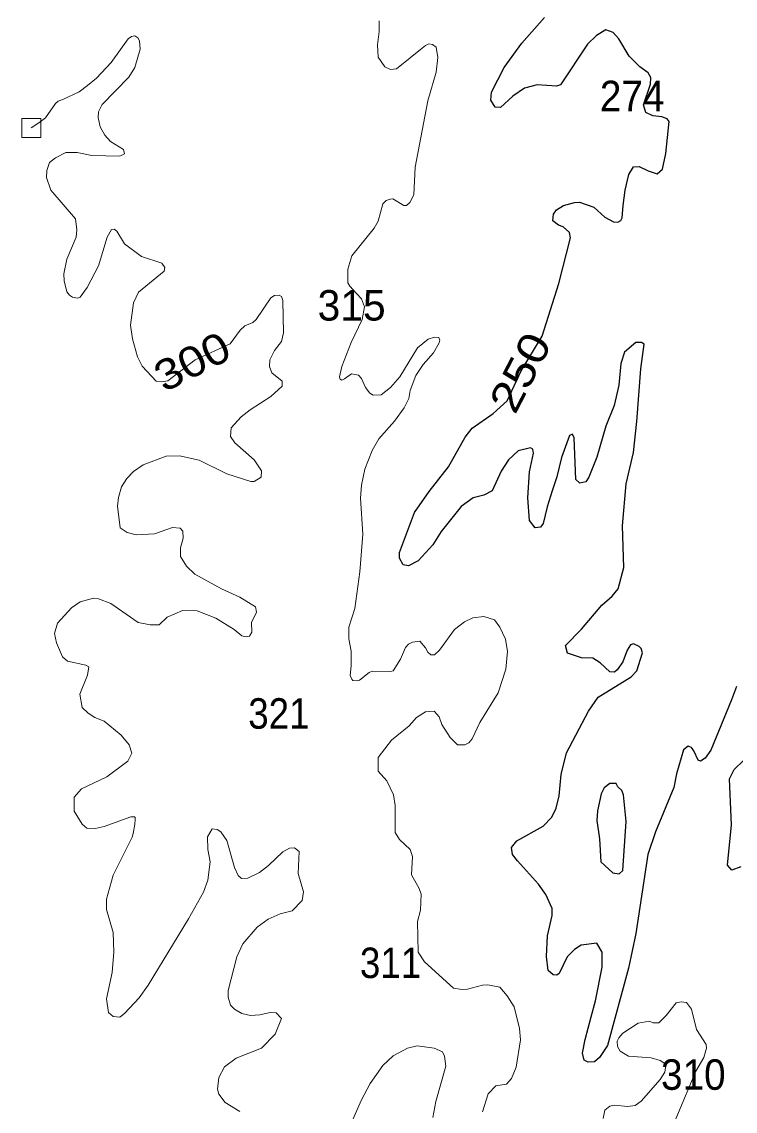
# Model space of a CAD drawing. Extents: x 499.9 to 555.3, y 9281.5 to 9336.8.
# Drawn here: x 499.95 to 503.69, y 9326.31 to 9332.03 of the extents above; entities that cross this region are included whole.
import ezdxf
from ezdxf.enums import TextEntityAlignment as Align

# ---------------------------------------------------------------- set-up
doc = ezdxf.new("R2010")
doc.units = 0
doc.header["$LTSCALE"] = 0.064
for name, color, linetype, lineweight in [('1', 7, 'Continuous', 25), ('2', 7, 'Continuous', 13), ('62', 7, 'Continuous', 13)]:
    doc.layers.add(name, color=color, linetype=linetype, lineweight=lineweight)
doc.layers.add('21', color=7, linetype='Continuous')
doc.layers.add('61', color=7, linetype='Continuous')

msp = doc.modelspace()

# ---------------------------------------------------------------- linework, layer by layer
at = {"layer": '1'}
for points in [[(503.1015, 9330.9971), (503.1061, 9331.0622), (503.1171, 9331.1432), (503.1373, 9331.2245), (503.1615, 9331.2657), (503.191, 9331.2676), (503.2373, 9331.2441), (503.285, 9331.229), (503.313, 9331.2531), (503.331, 9331.3342), (503.3479, 9331.5022), (503.3376, 9331.5173), (503.3099, 9331.5274), (503.2622, 9331.5324), (503.2253, 9331.5507), (503.213, 9331.5905), (503.2508, 9331.6997), (503.2517, 9331.7331), (503.2374, 9331.7592), (503.1951, 9331.7903), (503.138, 9331.846), (503.0841, 9331.9376), (503.0547, 9331.9702), (503.0154, 9331.9838), (502.966, 9331.954), (502.9199, 9331.908), (502.7778, 9331.6951), (502.7565, 9331.6878), (502.6549, 9331.6946), (502.5881, 9331.6773), (502.5268, 9331.6358), (502.4622, 9331.5771), (502.4347, 9331.5775), (502.4127, 9331.6145), (502.4158, 9331.6573), (502.4822, 9331.787), (502.575, 9331.9135), (502.6938, 9332.0481)], [(502.7814, 9328.0755), (502.8101, 9328.1901), (502.9242, 9328.409), (502.9763, 9328.4818), (503.1485, 9328.5876), (503.1778, 9328.6191), (503.2075, 9328.7136), (503.2006, 9328.7373), (503.1916, 9328.748), (503.1612, 9328.7621), (503.1457, 9328.7558), (503.127, 9328.7279), (503.1059, 9328.6677), (503.0757, 9328.6248), (503.0614, 9328.6138), (503.0368, 9328.6151), (502.9866, 9328.6627), (502.9476, 9328.6861), (502.8888, 9328.6885), (502.8152, 9328.7123), (502.8046, 9328.7521), (502.888, 9328.8379), (502.9949, 9328.9638), (503.0499, 9329.0113), (503.0803, 9329.0496), (503.1108, 9329.1618), (503.1029, 9329.3814), (503.1221, 9329.601), (503.1606, 9329.7664), (503.1792, 9329.9281), (503.1999, 9330.2042), (503.2172, 9330.3347), (503.203, 9330.3433), (503.1739, 9330.343), (503.1139, 9330.2918), (503.095, 9330.2337), (503.0837, 9330.1191), (503.0601, 9330.0117), (503.0156, 9329.9034), (502.9693, 9329.7411), (502.9259, 9329.6361), (502.9113, 9329.6117), (502.8802, 9329.604), (502.8581, 9329.6244), (502.8498, 9329.8434), (502.8415, 9329.8626), (502.8257, 9329.8545), (502.7831, 9329.7397), (502.7594, 9329.6377), (502.7336, 9329.565), (502.707, 9329.4801), (502.6865, 9329.3925), (502.6734, 9329.3734), (502.6447, 9329.3699), (502.615, 9329.4098), (502.6064, 9329.5281), (502.6159, 9329.6639), (502.6362, 9329.7625), (502.6322, 9329.7835), (502.6209, 9329.7902), (502.5555, 9329.7751), (502.5044, 9329.7275), (502.4663, 9329.6671), (502.4183, 9329.5655), (502.3757, 9329.5425), (502.3199, 9329.5285), (502.2556, 9329.4817), (502.151, 9329.3508), (502.1076, 9329.2813), (502.0306, 9329.1965), (501.9799, 9329.1711), (501.9528, 9329.1754), (501.932, 9329.2104), (501.933, 9329.2409), (502.0112, 9329.4506), (502.0881, 9329.5618), (502.1908, 9329.691), (502.2777, 9329.8455), (502.3142, 9329.8934), (502.4248, 9329.9712), (502.4975, 9330.0373), (502.5711, 9330.195), (502.6819, 9330.3757), (502.7693, 9330.6521), (502.8305, 9330.8926), (502.8248, 9330.9204), (502.7915, 9330.9509), (502.7671, 9330.9596), (502.7377, 9330.9814), (502.7407, 9331.0172), (502.7564, 9331.04), (502.7929, 9331.0619), (502.8506, 9331.0784), (502.8777, 9331.0788), (502.9526, 9331.0535)], [(502.9526, 9331.0535), (503.0106, 9331.0009), (503.0557, 9330.9762), (503.0796, 9330.9746), (503.0938, 9330.9841), (503.1015, 9330.9971)], [(503.7012, 9328.5372), (503.675, 9328.4683), (503.5664, 9328.2035), (503.5376, 9328.1622), (503.5121, 9328.1465), (503.5009, 9328.1508), (503.4782, 9328.1995), (503.4659, 9328.2173), (503.4487, 9328.2246), (503.4227, 9328.2058), (503.3863, 9328.0799), (503.3721, 9328.0081), (503.2772, 9327.7744), (503.2368, 9327.6561), (503.1729, 9327.2415), (503.1346, 9327.0593), (503.025, 9326.6534), (502.9833, 9326.5907), (502.9559, 9326.5683), (502.9227, 9326.5665), (502.9019, 9326.5768), (502.8926, 9326.6126), (502.9082, 9326.6843), (502.9386, 9326.8038), (502.9624, 9326.8886), (502.9962, 9327.0641), (502.9973, 9327.1434), (502.9688, 9327.1901), (502.8865, 9327.1808), (502.8505, 9327.1575), (502.8129, 9327.1198), (502.7701, 9327.0317), (502.7583, 9327.0236), (502.7386, 9327.0238), (502.7127, 9327.0478), (502.705, 9327.1206), (502.7098, 9327.2288), (502.7334, 9327.3362), (502.7347, 9327.3726), (502.7012, 9327.446), (502.662, 9327.4996), (502.5528, 9327.6229), (502.5266, 9327.6563), (502.521, 9327.6934), (502.5492, 9327.7284)], [(503.7249, 9327.5911), (503.6767, 9327.5733), (503.6553, 9327.5997), (503.6758, 9327.8113), (503.6651, 9328.0539), (503.6892, 9328.1015), (503.7396, 9328.1519)], [(502.5492, 9327.7284), (502.6869, 9327.8056), (502.7319, 9327.8512), (502.7545, 9327.8997), (502.77, 9327.9633), (502.7814, 9328.0755)]]:
    msp.add_lwpolyline(points, dxfattribs=at)
msp.add_lwpolyline([(503.1218, 9327.8291), (503.1079, 9327.9687), (503.0996, 9327.9911), (503.078, 9328.0115), (503.0695, 9328.0285), (503.0377, 9328.0293), (503.0075, 9328.0054), (502.9922, 9327.9753), (502.9728, 9327.8847), (502.9692, 9327.8344), (502.9818, 9327.7389), (502.9889, 9327.6167), (503.0521, 9327.5596), (503.0861, 9327.5538), (503.1059, 9327.572)], close=True, dxfattribs=at)
at = {"layer": '2'}
for points in [[(501.9695, 9331.0616), (501.987, 9331.0774), (502.0072, 9331.1178), (502.0145, 9331.2635), (502.0809, 9331.6113), (502.1256, 9331.7616), (502.1334, 9331.8388), (502.1252, 9331.8933), (502.1064, 9331.9076), (502.0863, 9331.9109), (502.0698, 9331.9024), (502.0517, 9331.8871), (501.9163, 9331.78), (501.8859, 9331.7759), (501.8552, 9331.7904), (501.8205, 9331.8407), (501.8169, 9331.9056), (501.8264, 9331.9756), (501.8263, 9332.0313)], [(500, 9331.4692), (500.0392, 9331.4958), (500.0745, 9331.5222), (500.1277, 9331.5974), (500.1415, 9331.6099), (500.1697, 9331.6193), (500.2505, 9331.6579), (500.2949, 9331.6919), (500.343, 9331.7298), (500.4199, 9331.8132), (500.5083, 9331.936), (500.5254, 9331.9489), (500.5435, 9331.9519), (500.559, 9331.9419), (500.5684, 9331.9259), (500.572, 9331.8818), (500.5432, 9331.7864), (500.5122, 9331.7363), (500.3722, 9331.5916), (500.352, 9331.5543), (500.3507, 9331.5241), (500.3623, 9331.4746), (500.3861, 9331.4306), (500.4154, 9331.3982), (500.4834, 9331.3552), (500.4888, 9331.3325), (500.4649, 9331.3208), (500.3184, 9331.324), (500.2405, 9331.3398), (500.182, 9331.3404), (500.1273, 9331.3131), (500.0954, 9331.2877), (500.0823, 9331.2466), (500.079, 9331.2085), (500.1024, 9331.1423), (500.2318, 9330.9923), (500.2395, 9330.9349), (500.2349, 9330.8966), (500.187, 9330.7805), (500.1712, 9330.7041), (500.1729, 9330.6659), (500.1864, 9330.6085), (500.2008, 9330.5912), (500.2168, 9330.5812), (500.2417, 9330.5766), (500.2556, 9330.5808), (500.2925, 9330.6322), (500.3532, 9330.7447), (500.3989, 9330.8958), (500.4206, 9330.9361), (500.4356, 9330.9376), (500.4488, 9330.9267), (500.4895, 9330.8609), (500.5778, 9330.7938), (500.6843, 9330.7591), (500.7017, 9330.7366), (500.6968, 9330.7174), (500.5628, 9330.6066), (500.5371, 9330.5507), (500.52, 9330.434), (500.5307, 9330.3618), (500.5576, 9330.2671), (500.5814, 9330.2196), (500.6546, 9330.1404), (500.6845, 9330.1368), (500.7171, 9330.1415), (500.8598, 9330.2513), (501.0443, 9330.3364), (501.0971, 9330.4083), (501.1213, 9330.4313), (501.1626, 9330.4487), (501.1802, 9330.4645), (501.2567, 9330.5772), (501.2762, 9330.5905), (501.301, 9330.5912), (501.3131, 9330.5846), (501.3202, 9330.5632), (501.3246, 9330.3942), (501.3137, 9330.3484), (501.2759, 9330.3005), (501.2527, 9330.2514), (501.2503, 9330.2178), (501.2632, 9330.1844), (501.3164, 9330.1402), (501.3168, 9330.1145), (501.2582, 9330.0599), (501.1491, 9329.9906), (501.1023, 9329.9533), (501.0494, 9329.8944), (501.046, 9329.8503), (501.0686, 9329.817), (501.1695, 9329.7268), (501.2085, 9329.6703), (501.2072, 9329.6368), (501.1702, 9329.6141)], [(501.846, 9331.0708), (501.8631, 9331.0888), (501.8832, 9331.0958), (501.8983, 9331.0963), (501.9554, 9331.0622), (501.9695, 9331.0616)], [(501.82, 9328.0938), (501.8205, 9328.165), (501.8912, 9328.2564), (501.9839, 9328.3318), (502.0219, 9328.3757), (502.07, 9328.4049), (502.1147, 9328.4081), (502.1405, 9328.3792), (502.1548, 9328.3376), (502.1982, 9328.27), (502.2369, 9328.2322), (502.2751, 9328.2318), (502.2974, 9328.2428), (502.3138, 9328.2628), (502.3545, 9328.3487), (502.4509, 9328.5053), (502.4915, 9328.6294), (502.4996, 9328.7217), (502.4897, 9328.786), (502.4598, 9328.849), (502.4315, 9328.8882), (502.3747, 9328.9046), (502.3182, 9328.8986), (502.274, 9328.8768), (502.2217, 9328.8367), (502.1419, 9328.7287), (502.1158, 9328.7032), (502.0968, 9328.7038), (502.0809, 9328.7176), (502.0697, 9328.7407), (502.0393, 9328.7753), (502.0016, 9328.7709), (501.98, 9328.7602), (501.9637, 9328.7427), (501.938, 9328.6809), (501.8993, 9328.6202), (501.8832, 9328.6162), (501.789, 9328.6182), (501.773, 9328.6117), (501.7219, 9328.5707), (501.7119, 9328.5675), (501.6884, 9328.5685), (501.6817, 9328.5761), (501.6733, 9328.595), (501.6789, 9328.6466), (501.6784, 9328.7233), (501.6673, 9328.7885), (501.6671, 9328.8493), (501.6989, 9328.9478), (501.7245, 9329.1387), (501.7405, 9329.3368), (501.7279, 9329.5254), (501.7324, 9329.5946), (501.7499, 9329.6791), (501.7886, 9329.776), (501.8244, 9329.8368), (501.9065, 9329.9306), (501.9569, 9329.9998), (501.9822, 9330.0499), (501.9889, 9330.0912), (502.019, 9330.1695), (502.0568, 9330.2283), (502.1117, 9330.2885), (502.1412, 9330.3419), (502.1437, 9330.3561), (502.1392, 9330.37), (502.1164, 9330.3704), (502.0828, 9330.3609), (502.0265, 9330.3158), (501.9346, 9330.1637), (501.8863, 9330.1074), (501.8366, 9330.0686), (501.7942, 9330.0666), (501.7762, 9330.0774), (501.7548, 9330.107), (501.734, 9330.154), (501.7179, 9330.1715), (501.6807, 9330.1778), (501.6432, 9330.1516), (501.6308, 9330.1458), (501.6216, 9330.1503), (501.6177, 9330.1629), (501.6308, 9330.2175), (501.6793, 9330.3436), (501.7369, 9330.464), (501.7488, 9330.5307), (501.7338, 9330.5719), (501.7062, 9330.6004), (501.6725, 9330.6383), (501.6611, 9330.6565), (501.6611, 9330.7279), (501.6817, 9330.7971), (501.8006, 9330.9424), (501.8202, 9330.9793), (501.846, 9331.0708)], [(500.7779, 9329.748), (500.7075, 9329.7466), (500.5868, 9329.7013), (500.5362, 9329.666), (500.5007, 9329.6287), (500.474, 9329.585), (500.4577, 9329.5302), (500.4516, 9329.4844), (500.4669, 9329.3708), (500.503, 9329.3454), (500.5508, 9329.3329), (500.6463, 9329.3396), (500.741, 9329.3725), (500.782, 9329.369), (500.7948, 9329.3523), (500.7964, 9329.317), (500.7825, 9329.266), (500.7825, 9329.2192), (500.8138, 9329.1694), (500.8588, 9329.1273), (500.9981, 9329.0499), (501.0943, 9329.0066), (501.1766, 9328.9554), (501.1815, 9328.9271), (501.1551, 9328.8735), (501.1576, 9328.8226), (501.1459, 9328.8026), (501.1275, 9328.7977), (501.1049, 9328.8035), (501.0641, 9328.8374), (500.9688, 9328.8972), (500.8707, 9328.935), (500.7931, 9328.9368), (500.7136, 9328.9021), (500.6707, 9328.8605), (500.6232, 9328.8618), (500.5616, 9328.8741), (500.4179, 9328.973), (500.3534, 9328.9983), (500.3272, 9329.0016), (500.2565, 9328.9822), (500.2111, 9328.9512), (500.1383, 9328.8703), (500.1224, 9328.8159), (500.1314, 9328.7664), (500.1639, 9328.6941), (500.1906, 9328.6702), (500.2857, 9328.65), (500.3014, 9328.6413), (500.2953, 9328.5975), (500.2542, 9328.498), (500.2672, 9328.4268), (500.2979, 9328.3976), (500.3336, 9328.3748), (500.382, 9328.3551), (500.472, 9328.2824), (500.5144, 9328.2313), (500.5273, 9328.1886), (500.5073, 9328.1461), (500.3971, 9328.0644), (500.2636, 9328.0006), (500.225, 9327.9571), (500.2241, 9327.8832), (500.2661, 9327.8144), (500.2916, 9327.7944), (500.336, 9327.7923), (500.3826, 9327.8029), (500.522, 9327.8534), (500.5412, 9327.8545), (500.5452, 9327.8502), (500.5457, 9327.8402), (500.543, 9327.8159), (500.5342, 9327.7661), (500.5303, 9327.747), (500.4294, 9327.5474), (500.3946, 9327.4213), (500.3943, 9327.3669), (500.4292, 9327.2462), (500.4337, 9327.1437), (500.4241, 9327.0371), (500.3941, 9326.8986), (500.4054, 9326.8261), (500.4292, 9326.8057), (500.4646, 9326.8029), (500.4899, 9326.8219), (500.5655, 9326.9039), (500.6127, 9326.9695), (500.8257, 9327.3186), (500.9033, 9327.458), (500.9271, 9327.5216), (500.9382, 9327.6171), (500.9271, 9327.6816), (500.9256, 9327.7491), (500.9491, 9327.7899), (500.9764, 9327.7872)], [(501.1702, 9329.6141), (501.1517, 9329.6136), (501.0261, 9329.6536), (500.8818, 9329.7256), (500.7779, 9329.748)], [(501.9328, 9327.7353), (501.9093, 9327.7709), (501.9107, 9327.9132), (501.9013, 9327.9698), (501.8658, 9328.0422), (501.82, 9328.0938)], [(500.9764, 9327.7872), (500.994, 9327.7747), (501.0269, 9327.7296), (501.0659, 9327.5878), (501.0851, 9327.5458), (501.1028, 9327.53)], [(502.3688, 9326.3051), (502.3973, 9326.3996), (502.4392, 9326.4424), (502.4947, 9326.4508), (502.5202, 9326.4805), (502.5455, 9326.5405), (502.568, 9326.6838), (502.563, 9326.7434), (502.5345, 9326.8564), (502.498, 9326.9137), (502.4596, 9326.9596), (502.3966, 9326.9725), (502.3692, 9326.9706), (502.2904, 9326.9487), (502.2593, 9326.9472), (502.2155, 9326.955), (502.0631, 9327.0924), (502.0304, 9327.1432), (502.027, 9327.3045), (502.0429, 9327.3633), (502.0459, 9327.4484), (502.0361, 9327.4777), (501.9954, 9327.549), (502.0015, 9327.646), (501.9889, 9327.6817), (501.9328, 9327.7353)], [(501.1028, 9327.53), (501.1364, 9327.5317), (501.1977, 9327.5615), (501.2458, 9327.5985), (501.3198, 9327.6707), (501.3554, 9327.6901), (501.3818, 9327.6914), (501.406, 9327.6721), (501.4013, 9327.5564), (501.4283, 9327.4597), (501.422, 9327.4143), (501.3685, 9327.3598), (501.3069, 9327.3447), (501.2433, 9327.3159), (501.1856, 9327.2738), (501.1099, 9327.1867), (501.0786, 9327.1181), (501.034, 9326.9431), (501.0341, 9326.9066), (501.0462, 9326.8656), (501.0674, 9326.8442), (501.1044, 9326.8212), (501.1501, 9326.8103), (501.1991, 9326.8144), (501.2534, 9326.8276), (501.2855, 9326.8248), (501.3131, 9326.7955), (501.2804, 9326.7132), (501.2079, 9326.6402), (501.0746, 9326.587), (501.0148, 9326.5412), (500.9845, 9326.4864), (500.9766, 9326.4252), (500.9848, 9326.3975), (501.0172, 9326.3547), (501.0952, 9326.3076)], [(503.3285, 9326.14), (503.4878, 9326.5184), (503.5299, 9326.5906), (503.545, 9326.6401), (503.5421, 9326.659), (503.4921, 9326.7369), (503.4655, 9326.8442), (503.4401, 9326.8788), (503.4109, 9326.8832), (503.3849, 9326.8769), (503.3325, 9326.8108), (503.2937, 9326.7729), (503.2638, 9326.7723), (503.2438, 9326.7815), (503.185, 9326.7716), (503.1052, 9326.7176), (503.084, 9326.6933), (503.0761, 9326.6758), (503.0773, 9326.6485), (503.0918, 9326.624), (503.1348, 9326.5971), (503.2538, 9326.5892), (503.3008, 9326.5743), (503.3252, 9326.5584), (503.3297, 9326.5389), (503.3255, 9326.5133), (503.3013, 9326.4754), (503.2016, 9326.3615), (503.1695, 9326.3394), (503.1309, 9326.3327), (503.0601, 9326.3404), (503.0372, 9326.3354), (503.0101, 9326.3151), (503.0011, 9326.2698)], [(501.6774, 9326.2404), (501.7322, 9326.3656), (501.7793, 9326.4544), (501.8451, 9326.5486), (501.8991, 9326.5996), (501.9739, 9326.6398), (502.0262, 9326.6525), (502.1154, 9326.6401), (502.1581, 9326.621), (502.1697, 9326.5968), (502.1766, 9326.5447), (502.1241, 9326.3598), (502.1069, 9326.2755)]]:
    msp.add_lwpolyline(points, dxfattribs=at)
at = {"layer": '62'}
msp.add_lwpolyline([(499.95, 9331.5192), (500.05, 9331.5192), (500.05, 9331.4192), (499.95, 9331.4192)], close=True, dxfattribs=at)

# ---------------------------------------------------------------- texts
at = {"layer": '21'}
for s, width, p in [('274', 0.95, (502.9845, 9331.557)), ('321', 0.9, (501.1388, 9328.3162)), ('311', 0.9, (501.7252, 9327.0075)), ('310', 0.95, (503.3055, 9326.4211))]:
    msp.add_text(s, height=0.16, dxfattribs=dict(at, width=width)).set_placement(p)
msp.add_text('315', height=0.16, dxfattribs=at).set_placement((501.503, 9330.4582))
at = {"layer": '61'}
for s, rotation, width, p in [('300', 26.952, 1.15, (500.8804, 9330.1721)), ('250', 62.592, 1.2, (502.6377, 9330.1495))]:
    msp.add_text(s, height=0.16, rotation=rotation, dxfattribs=dict(at, width=width)).set_placement(p, align=Align.CENTER)

doc.saveas('drawing.dxf')
